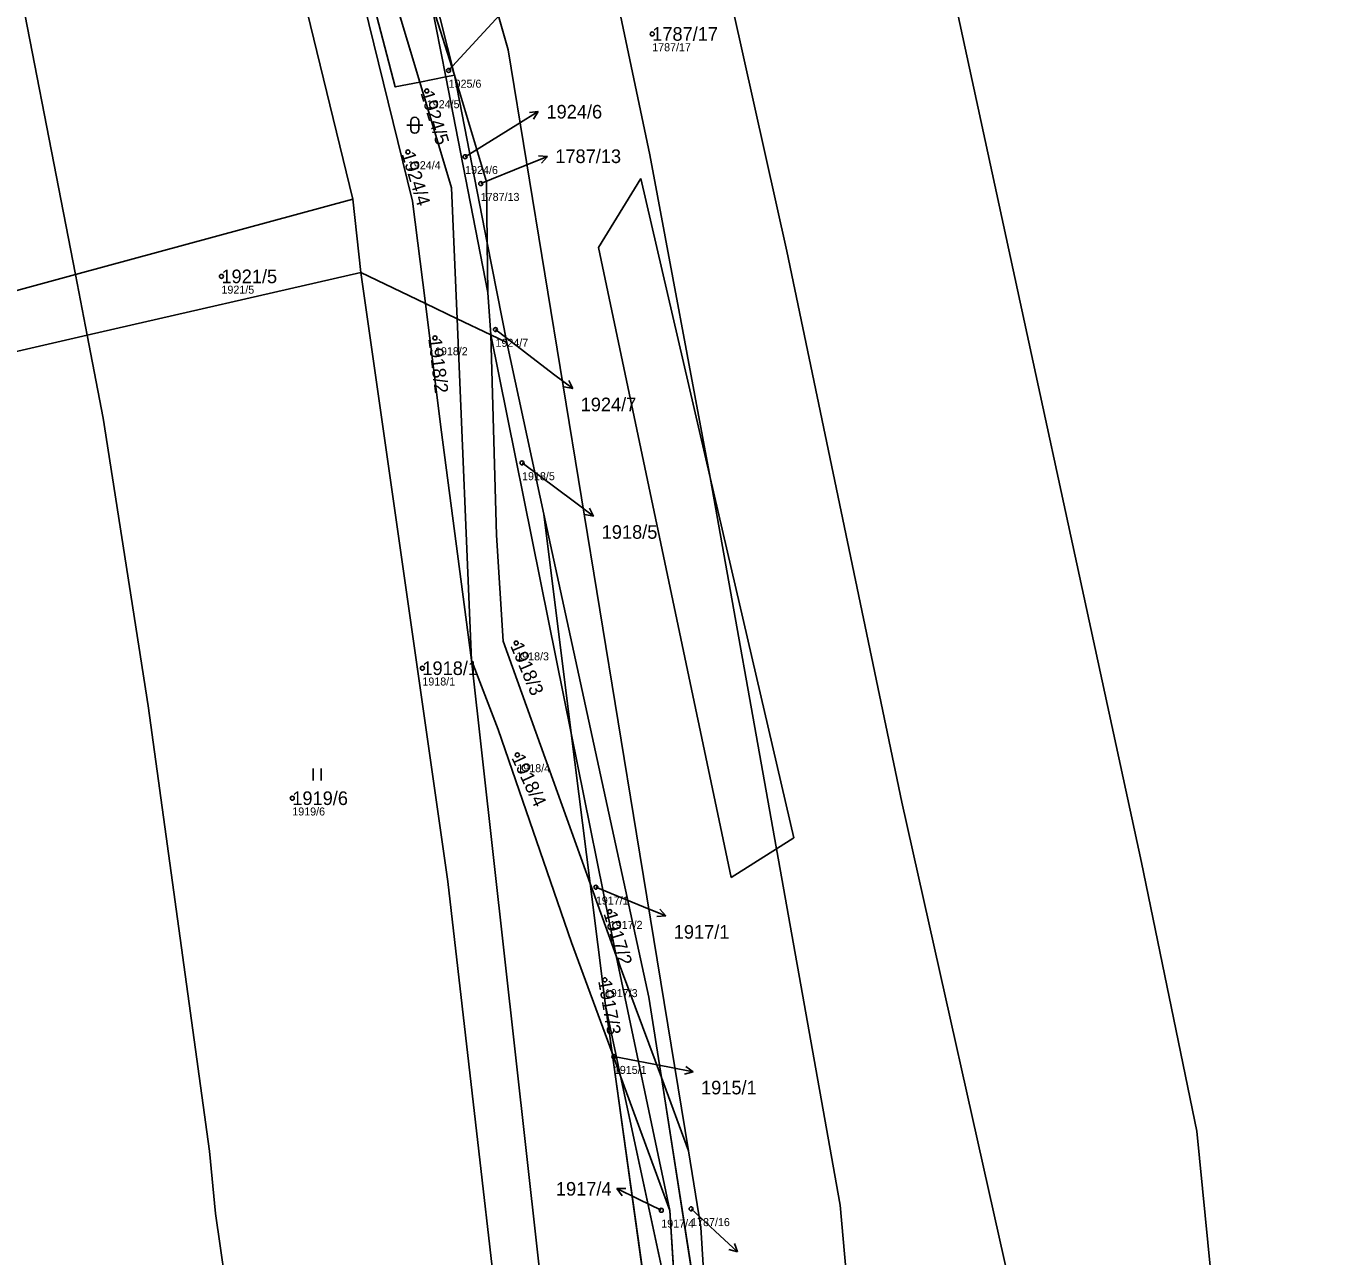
# Model space of a CAD drawing. Extents: x -762274 to -759271, y -1061928 to -1059060.
# Drawn here: x -761021.1 to -760858.9, y -1061209.3 to -1061055.6 of the extents above; entities that cross this region are included whole.
import ezdxf

# ---------------------------------------------------------------- set-up
doc = ezdxf.new("R2010")
doc.units = 0
for name, color, linetype in [('Definiční body', 7, 'Continuous'), ('Hranice parcel', 7, 'Continuous'), ('Parcelní čísla', 7, 'Continuous'), ('Polygon parcely', 7, 'Continuous'), ('Pop  PČ popisy', 7, 'Continuous'), ('Vnitřní kresba', 7, 'Continuous'), ('Značky kultur', 7, 'Continuous')]:
    doc.layers.add(name, color=color, linetype=linetype)

msp = doc.modelspace()

# ---------------------------------------------------------------- linework, layer by layer
at = {"layer": 'Definiční body'}
for centre in [(-760942.91, -1061056.62), (-760968.34, -1061061.18), (-760971.07, -1061063.74), (-760973.43, -1061071.36), (-760966.28, -1061071.96), (-760964.33, -1061075.32), (-760996.72, -1061086.91), (-760962.49, -1061093.55), (-760970.05, -1061094.6), (-760959.17, -1061110.21), (-760959.9, -1061132.72), (-760971.62, -1061135.86), (-760959.76, -1061146.69), (-760987.87, -1061152.1), (-760949.95, -1061163.22), (-760948.21, -1061166.26), (-760948.83, -1061174.79), (-760947.7, -1061184.38), (-760941.78, -1061203.58), (-760938.05, -1061203.4)]:
    msp.add_circle(centre, 0.25, dxfattribs=at)
at = {"layer": 'Hranice parcel'}
for p, q in [((-760992.24, -1060995.09), (-760971.94, -1061062.63)), ((-760968.69, -1061061.99), (-760970.55, -1061052.48)), ((-760970.55, -1061052.48), (-760967.59, -1061061.77)), ((-760968.69, -1061061.99), (-760971.94, -1061062.63)), ((-760967.59, -1061061.77), (-760968.69, -1061061.99)), ((-760963.43, -1061088.92), (-760968.69, -1061061.99)), ((-760967.59, -1061061.77), (-760963.51, -1061082.7)), ((-761014.97, -1061086.68), (-760980.32, -1061077.27)), ((-760979.3, -1061086.44), (-760980.32, -1061077.27)), ((-760963.51, -1061082.7), (-760961.08, -1061095.17)), ((-760963.43, -1061088.92), (-760963.51, -1061082.7)), ((-761013.49, -1061094.27), (-761014.97, -1061086.68)), ((-760979.3, -1061086.44), (-761013.49, -1061094.27)), ((-760971.24, -1061090.3), (-760979.3, -1061086.44)), ((-760967.28, -1061092.2), (-760971.24, -1061090.3)), ((-760963.06, -1061094.22), (-760963.43, -1061088.92)), ((-760965.48, -1061134.87), (-760967.28, -1061092.2)), ((-760963.06, -1061094.22), (-760967.28, -1061092.2)), ((-760961.08, -1061095.17), (-760963.06, -1061094.22)), ((-760961.08, -1061095.17), (-760956.47, -1061116.61)), ((-760956.47, -1061116.61), (-760953.03, -1061143.98)), ((-760953.03, -1061143.98), (-760950.68, -1061162.74)), ((-760947.42, -1061171.8), (-760953.03, -1061143.98)), ((-760950.68, -1061162.74), (-760947.42, -1061171.8)), ((-760950.68, -1061162.74), (-760948.76, -1061177.99)), ((-760940.71, -1061203.6), (-760947.42, -1061171.8)), ((-760947.42, -1061171.8), (-760941.77, -1061187.01)), ((-760948.76, -1061177.99), (-760947.93, -1061183.93)), ((-760946.86, -1061186.84), (-760948.76, -1061177.99)), ((-760947.93, -1061183.93), (-760946.86, -1061186.84)), ((-760947.93, -1061183.93), (-760936.92, -1061262.43)), ((-760946.86, -1061186.84), (-760940.71, -1061203.6)), ((-760939.62, -1061220.55), (-760946.86, -1061186.84)), ((-760941.77, -1061187.01), (-760935.55, -1061226.62)), ((-760941.77, -1061187.01), (-760938.38, -1061196.15)), ((-760939.62, -1061220.55), (-760940.71, -1061203.6))]:
    msp.add_line(p, q, dxfattribs=at)
for points in [[(-760890.35, -1061306.32), (-760892.44, -1061280.13), (-760897.53, -1061216.07), (-760911.73, -1061152.58), (-760926.08, -1061083.75), (-760942.35, -1061010.87), (-760947.65, -1060984.26), (-760955.08, -1060950.65), (-760965.25, -1060904.09), (-760969.67, -1060885.8), (-760971.51, -1060874.97), (-760972.21, -1060868.67)], [(-760945.54, -1060870.22), (-760936.38, -1060910.34), (-760933.42, -1060923.84), (-760929.11, -1060942.55), (-760921.61, -1060976.18), (-760904.15, -1061056.84), (-760881.79, -1061160.14), (-760874.87, -1061193.7), (-760868.97, -1061253.52), (-760866.73, -1061283.42)], [(-761014.97, -1061086.68), (-761023.67, -1061041.9), (-761028.31, -1061017.87), (-761031.24, -1060999.37), (-761036.6, -1060971.18), (-761038.06, -1060961.47), (-761048.36, -1060907.39), (-761050.73, -1060893.26), (-761054.02, -1060875.83)], [(-760908.9, -1061322.9), (-760912.01, -1061295.65), (-760915.81, -1061243.58), (-760919.42, -1061202.95), (-760927.39, -1061158.43), (-760935.69, -1061112.04), (-760943.19, -1061071.72), (-760948.02, -1061048.74), (-760957.68, -1061005.58), (-760964.95, -1060975.59), (-760970.82, -1060950.2), (-760983.51, -1060897.22)], [(-760980.32, -1061077.27), (-760995.8, -1061013.69), (-761005.88, -1060977.12), (-761015.12, -1060926.73)], [(-760938.38, -1061196.15), (-760944.88, -1061156.57), (-760960.89, -1061058.59), (-760989.03, -1060960.11), (-760993.62, -1060944.12)], [(-760971.24, -1061090.3), (-760972.84, -1061077.5), (-760981.94, -1061040.53), (-760995.77, -1060987.48), (-761002.32, -1060961.57)], [(-760991.62, -1060969.88), (-760980.08, -1061012.52), (-760967.59, -1061061.77)], [(-760971.94, -1061062.63), (-760975.01, -1061063.24), (-760987.87, -1061013.8), (-760992.24, -1060995.09)], [(-760967.28, -1061092.2), (-760967.97, -1061075.84), (-760971.94, -1061062.63)], [(-760967.59, -1061061.77), (-760963.61, -1061075.11), (-760963.51, -1061082.7)], [(-761073.84, -1061103.17), (-761033.48, -1061091.7), (-761014.97, -1061086.68)], [(-760979.3, -1061086.44), (-760968.45, -1061162.51), (-760958.89, -1061245.44), (-760952.98, -1061312.63)], [(-760965.48, -1061134.87), (-760969.31, -1061105.76), (-760971.24, -1061090.3)], [(-761013.49, -1061094.27), (-761032.12, -1061098.53), (-761072.28, -1061108.86)], [(-760979.69, -1061325.13), (-760984.93, -1061290.84), (-760997.48, -1061203.99), (-760998.23, -1061196.21), (-761005.86, -1061140.55), (-761011.48, -1061104.61), (-761013.49, -1061094.27)], [(-760953.03, -1061143.98), (-760955.86, -1061129.96), (-760963.06, -1061094.22)], [(-760963.06, -1061094.22), (-760962.38, -1061119.25), (-760961.54, -1061132.5), (-760950.68, -1061162.74)], [(-760956.47, -1061116.61), (-760943.35, -1061176.97), (-760941.77, -1061187.01)], [(-760946.27, -1061321.7), (-760950.14, -1061282.3), (-760955.89, -1061220.77), (-760965.48, -1061134.87)], [(-760965.48, -1061134.87), (-760962.15, -1061143.5), (-760952.99, -1061170.13), (-760947.93, -1061183.93)], [(-760938.38, -1061196.15), (-760936.82, -1061205.67), (-760935.55, -1061226.62)]]:
    msp.add_lwpolyline(points, dxfattribs=at)
at = {"layer": 'Polygon parcely'}
for points in [[(-760980.32, -1061077.27), (-760995.8, -1061013.69), (-761005.88, -1060977.12), (-761015.12, -1060926.73), (-761023.16, -1060859.94), (-761054.02, -1060875.83), (-761050.73, -1060893.26), (-761048.36, -1060907.39), (-761038.06, -1060961.47), (-761036.6, -1060971.18), (-761031.24, -1060999.37), (-761028.31, -1061017.87), (-761023.67, -1061041.9), (-761014.97, -1061086.68)], [(-761048.36, -1060907.39), (-761050.73, -1060893.26), (-761054.02, -1060875.83), (-761056.16, -1060876.93), (-761089.31, -1060941.88), (-761087.13, -1060980.98), (-761085.77, -1061005.33), (-761083.43, -1061043.17), (-761078.31, -1061077.27), (-761076.46, -1061091.02), (-761075.78, -1061096.07), (-761073.84, -1061103.17), (-761033.48, -1061091.7), (-761014.97, -1061086.68), (-761023.67, -1061041.9), (-761028.31, -1061017.87), (-761031.24, -1060999.37), (-761036.6, -1060971.18), (-761038.06, -1060961.47)], [(-760935.69, -1061112.04), (-760943.19, -1061071.72), (-760948.02, -1061048.74), (-760957.68, -1061005.58), (-760964.95, -1060975.59), (-760970.82, -1060950.2), (-760983.51, -1060897.22), (-760995.62, -1060913.2), (-760993.62, -1060944.12), (-760989.03, -1060960.11), (-760960.89, -1061058.59), (-760944.88, -1061156.57), (-760938.38, -1061196.15), (-760936.82, -1061205.67), (-760935.55, -1061226.62), (-760928.02, -1061274.55), (-760926.95, -1061336.09), (-760908.9, -1061322.9), (-760912.01, -1061295.65), (-760915.81, -1061243.58), (-760919.42, -1061202.95), (-760927.39, -1061158.43)], [(-760971.24, -1061090.3), (-760972.84, -1061077.5), (-760981.94, -1061040.53), (-760995.77, -1060987.48), (-761002.32, -1060961.57), (-761003.33, -1060952.67), (-761007.35, -1060923.69), (-761015.12, -1060926.73), (-761005.88, -1060977.12), (-760995.8, -1061013.69), (-760980.32, -1061077.27), (-760979.3, -1061086.44)], [(-760971.94, -1061062.63), (-760968.69, -1061061.99), (-760970.55, -1061052.48), (-760986.17, -1060999.87), (-760999.98, -1060956.03), (-760996.92, -1060950.3), (-760998.41, -1060944.81), (-760998.4, -1060942.22), (-761002.55, -1060951.01), (-760992.24, -1060995.09)], [(-760961.08, -1061095.17), (-760956.47, -1061116.61), (-760943.35, -1061176.97), (-760941.77, -1061187.01), (-760938.38, -1061196.15), (-760944.88, -1061156.57), (-760960.89, -1061058.59), (-760989.03, -1060960.11), (-760993.62, -1060944.12), (-760995.07, -1060946.83), (-760994.96, -1060953.34), (-760991.62, -1060969.88), (-760980.08, -1061012.52), (-760967.59, -1061061.77), (-760963.61, -1061075.11), (-760963.51, -1061082.7)], [(-760987.87, -1061013.8), (-760992.24, -1060995.09), (-761002.32, -1060961.57), (-760995.77, -1060987.48), (-760981.94, -1061040.53), (-760972.84, -1061077.5), (-760971.24, -1061090.3), (-760967.28, -1061092.2), (-760967.97, -1061075.84), (-760971.94, -1061062.63), (-760975.01, -1061063.24)], [(-760970.55, -1061052.48), (-760967.59, -1061061.77), (-760980.08, -1061012.52), (-760991.62, -1060969.88), (-760986.02, -1060993.86)], [(-760992.24, -1060995.09), (-760987.87, -1061013.8), (-760975.01, -1061063.24), (-760971.94, -1061062.63)], [(-760968.69, -1061061.99), (-760967.59, -1061061.77), (-760970.55, -1061052.48)], [(-760963.06, -1061094.22), (-760963.43, -1061088.92), (-760968.69, -1061061.99), (-760971.94, -1061062.63), (-760967.97, -1061075.84), (-760967.28, -1061092.2)], [(-760963.43, -1061088.92), (-760963.51, -1061082.7), (-760967.59, -1061061.77), (-760968.69, -1061061.99)], [(-760963.51, -1061082.7), (-760963.61, -1061075.11), (-760967.59, -1061061.77)], [(-760980.32, -1061077.27), (-761014.97, -1061086.68), (-761013.49, -1061094.27), (-760979.3, -1061086.44)], [(-760961.08, -1061095.17), (-760963.51, -1061082.7), (-760963.43, -1061088.92), (-760963.06, -1061094.22)], [(-761013.49, -1061094.27), (-761014.97, -1061086.68), (-761033.48, -1061091.7), (-761073.84, -1061103.17), (-761072.28, -1061108.86), (-761032.12, -1061098.53)], [(-760979.3, -1061086.44), (-761013.49, -1061094.27), (-761011.48, -1061104.61), (-761005.86, -1061140.55), (-760998.23, -1061196.21), (-760997.48, -1061203.99), (-760984.93, -1061290.84), (-760979.69, -1061325.13), (-760975.25, -1061324.68), (-760969.54, -1061316.92), (-760952.98, -1061312.63), (-760958.89, -1061245.44), (-760968.45, -1061162.51)], [(-760946.27, -1061321.7), (-760950.14, -1061282.3), (-760955.89, -1061220.77), (-760965.48, -1061134.87), (-760969.31, -1061105.76), (-760971.24, -1061090.3), (-760979.3, -1061086.44), (-760968.45, -1061162.51), (-760958.89, -1061245.44), (-760952.98, -1061312.63), (-760951.94, -1061322.28)], [(-760965.48, -1061134.87), (-760967.28, -1061092.2), (-760971.24, -1061090.3), (-760969.31, -1061105.76)], [(-760947.93, -1061183.93), (-760948.76, -1061177.99), (-760950.68, -1061162.74), (-760961.54, -1061132.5), (-760962.38, -1061119.25), (-760963.06, -1061094.22), (-760967.28, -1061092.2), (-760965.48, -1061134.87), (-760962.15, -1061143.5), (-760952.99, -1061170.13)], [(-761013.49, -1061094.27), (-761032.12, -1061098.53), (-761072.28, -1061108.86), (-761060.03, -1061153.58), (-761049.54, -1061195.55), (-761045.9, -1061220.51), (-761044.59, -1061281.72), (-761042.06, -1061339.53), (-761040.73, -1061370.04), (-761040.35, -1061388.86), (-761039.74, -1061412.76), (-761041.03, -1061426.91), (-761035.73, -1061422.66), (-760996.18, -1061367.52), (-760981.2, -1061333.75), (-760979.69, -1061325.13), (-760984.93, -1061290.84), (-760997.48, -1061203.99), (-760998.23, -1061196.21), (-761005.86, -1061140.55), (-761011.48, -1061104.61)], [(-760961.08, -1061095.17), (-760963.06, -1061094.22), (-760955.86, -1061129.96), (-760953.03, -1061143.98), (-760956.47, -1061116.61)], [(-760962.38, -1061119.25), (-760961.54, -1061132.5), (-760950.68, -1061162.74), (-760953.03, -1061143.98), (-760955.86, -1061129.96), (-760963.06, -1061094.22)], [(-760941.77, -1061187.01), (-760943.35, -1061176.97), (-760956.47, -1061116.61), (-760953.03, -1061143.98), (-760947.42, -1061171.8)], [(-760934.68, -1061292.36), (-760936.92, -1061262.43), (-760947.93, -1061183.93), (-760952.99, -1061170.13), (-760962.15, -1061143.5), (-760965.48, -1061134.87), (-760955.89, -1061220.77), (-760950.14, -1061282.3), (-760946.27, -1061321.7), (-760943.86, -1061346.8), (-760933.89, -1061340.55)], [(-760947.42, -1061171.8), (-760953.03, -1061143.98), (-760950.68, -1061162.74)], [(-760940.71, -1061203.6), (-760947.42, -1061171.8), (-760950.68, -1061162.74), (-760948.76, -1061177.99), (-760946.86, -1061186.84)], [(-760934.46, -1061244.57), (-760935.55, -1061226.62), (-760941.77, -1061187.01), (-760947.42, -1061171.8), (-760940.71, -1061203.6), (-760939.62, -1061220.55)], [(-760946.86, -1061186.84), (-760948.76, -1061177.99), (-760947.93, -1061183.93)], [(-760939.62, -1061220.55), (-760946.86, -1061186.84), (-760947.93, -1061183.93), (-760936.92, -1061262.43)], [(-760939.62, -1061220.55), (-760940.71, -1061203.6), (-760946.86, -1061186.84)], [(-760935.55, -1061226.62), (-760936.82, -1061205.67), (-760938.38, -1061196.15), (-760941.77, -1061187.01)]]:
    msp.add_lwpolyline(points, close=True, dxfattribs=at)
for points in [[(-760942.35, -1061010.87), (-760926.08, -1061083.75), (-760911.73, -1061152.58), (-760897.53, -1061216.07), (-760892.44, -1061280.13), (-760890.35, -1061306.32), (-760868.73, -1061285.26), (-760866.73, -1061283.42), (-760868.97, -1061253.52), (-760874.87, -1061193.7), (-760881.79, -1061160.14), (-760904.15, -1061056.84), (-760921.61, -1060976.18)], [(-760921.61, -1060976.18), (-760904.15, -1061056.84), (-760881.79, -1061160.14), (-760874.87, -1061193.7), (-760868.97, -1061253.52), (-760866.73, -1061283.42), (-760823.18, -1061243.41), (-760798.88, -1061223.44), (-760805.24, -1061165.01), (-760813.48, -1061096.8), (-760817.31, -1061080.91), (-760838.91, -1060997.02)], [(-760948.02, -1061048.74), (-760943.19, -1061071.72), (-760935.69, -1061112.04), (-760927.39, -1061158.43), (-760919.42, -1061202.95), (-760915.81, -1061243.58), (-760912.01, -1061295.65), (-760908.9, -1061322.9), (-760902.78, -1061318.43), (-760890.35, -1061306.32), (-760892.44, -1061280.13), (-760897.53, -1061216.07), (-760911.73, -1061152.58), (-760926.08, -1061083.75), (-760942.35, -1061010.87)]]:
    msp.add_lwpolyline(points, dxfattribs=at)
at = {"layer": 'Pop  PČ popisy'}
for p, q in [((-760968.34, -1061061.18), (-760961.47, -1061053.74)), ((-760959.68, -1061067.91), (-760957.14, -1061066.32)), ((-760957.14, -1061066.32), (-760958.25, -1061066.43)), ((-760957.14, -1061066.32), (-760957.72, -1061067.27)), ((-760966.28, -1061071.96), (-760959.68, -1061067.91)), ((-760958.79, -1061073.04), (-760956.01, -1061071.92)), ((-760956.01, -1061071.92), (-760957.12, -1061071.83)), ((-760956.01, -1061071.92), (-760956.75, -1061072.76)), ((-760964.33, -1061075.32), (-760958.79, -1061073.04)), ((-760962.49, -1061093.55), (-760955.23, -1061099.11)), ((-760955.23, -1061099.11), (-760952.83, -1061100.92)), ((-760952.83, -1061100.92), (-760953.33, -1061099.91)), ((-760952.83, -1061100.92), (-760953.93, -1061100.71)), ((-760959.17, -1061110.21), (-760952.63, -1061115.07)), ((-760952.63, -1061115.07), (-760950.23, -1061116.88)), ((-760950.23, -1061116.88), (-760950.73, -1061115.87)), ((-760950.23, -1061116.88), (-760951.33, -1061116.67)), ((-760949.95, -1061163.22), (-760943.99, -1061165.68)), ((-760943.99, -1061165.68), (-760941.21, -1061166.8)), ((-760941.21, -1061166.8), (-760941.95, -1061165.97)), ((-760941.21, -1061166.8), (-760942.32, -1061166.89)), ((-760947.7, -1061184.38), (-760940.76, -1061185.71)), ((-760940.76, -1061185.71), (-760937.81, -1061186.28)), ((-760937.81, -1061186.28), (-760938.7, -1061185.6)), ((-760937.81, -1061186.28), (-760938.89, -1061186.58)), ((-760947.33, -1061200.88), (-760946.21, -1061200.87)), ((-760944.63, -1061202.2), (-760947.33, -1061200.88)), ((-760947.33, -1061200.88), (-760946.65, -1061201.77)), ((-760941.78, -1061203.58), (-760944.63, -1061202.2)), ((-760938.05, -1061203.4), (-760934.45, -1061206.73)), ((-760934.45, -1061206.73), (-760932.26, -1061208.78)), ((-760932.26, -1061208.78), (-760933.33, -1061208.46)), ((-760932.26, -1061208.78), (-760932.65, -1061207.73))]:
    msp.add_line(p, q, dxfattribs=at)
at = {"layer": 'Vnitřní kresba'}
for p, q in [((-760944.35, -1061074.7), (-760949.64, -1061083.29)), ((-760935.69, -1061112.04), (-760944.35, -1061074.7)), ((-760949.64, -1061083.29), (-760933.05, -1061162)), ((-760925.24, -1061157.07), (-760935.69, -1061112.04)), ((-760933.05, -1061162), (-760927.39, -1061158.43)), ((-760927.39, -1061158.43), (-760925.24, -1061157.07))]:
    msp.add_line(p, q, dxfattribs=at)
at = {"layer": 'Značky kultur'}
for p, q in [((-760973.07, -1061067.53), (-760973.07, -1061068.53)), ((-760972.07, -1061068.53), (-760972.07, -1061067.53)), ((-760973.57, -1061068.03), (-760971.57, -1061068.03)), ((-760985.26, -1061149.9), (-760985.26, -1061148.4)), ((-760984.26, -1061149.9), (-760984.26, -1061148.4))]:
    msp.add_line(p, q, dxfattribs=at)
for centre, start, end in [((-760972.57, -1061067.53), 0, 180), ((-760972.57, -1061068.53), 180, 359.9879)]:
    msp.add_arc(centre, 0.5, start, end, dxfattribs=at)

# ---------------------------------------------------------------- texts
at = {"layer": 'Definiční body'}
for s, p in [('1787/17', (-760942.91, -1061058.78)), ('1925/6', (-760968.34, -1061063.34)), ('1924/5', (-760971.07, -1061065.9)), ('1924/4', (-760973.43, -1061073.52)), ('1924/6', (-760966.28, -1061074.12)), ('1787/13', (-760964.33, -1061077.48)), ('1921/5', (-760996.72, -1061089.07)), ('1924/7', (-760962.49, -1061095.71)), ('1918/2', (-760970.05, -1061096.76)), ('1918/5', (-760959.17, -1061112.37)), ('1918/3', (-760959.9, -1061134.88)), ('1918/1', (-760971.62, -1061138.02)), ('1918/4', (-760959.76, -1061148.85)), ('1919/6', (-760987.87, -1061154.26)), ('1917/1', (-760949.95, -1061165.38)), ('1917/2', (-760948.21, -1061168.42)), ('1917/3', (-760948.83, -1061176.95)), ('1915/1', (-760947.7, -1061186.54)), ('1917/4', (-760941.78, -1061205.74)), ('1787/16', (-760938.05, -1061205.56))]:
    msp.add_text(s, height=1, dxfattribs=at).set_placement(p)
at = {"layer": 'Parcelní čísla'}
for s, p in [('1787/17', (-760942.91, -1061057.47)), ('1924/6', (-760956.12, -1061067.19)), ('1787/13', (-760955.02, -1061072.75)), ('1921/5', (-760996.72, -1061087.76)), ('1924/7', (-760951.85, -1061103.76)), ('1918/5', (-760949.22, -1061119.69)), ('1918/1', (-760971.62, -1061136.71)), ('1919/6', (-760987.87, -1061152.95)), ('1917/1', (-760940.22, -1061169.65)), ('1915/1', (-760936.81, -1061189.1)), ('1917/4', (-760954.94, -1061201.75))]:
    msp.add_text(s, height=1.7, dxfattribs=at).set_placement(p)
for s, rotation, p in [('1924/5', 287, (-760971.88, -1061063.99)), ('1924/4', 287, (-760974.24, -1061071.61)), ('1918/2', 277, (-760970.89, -1061094.7)), ('1918/3', 293, (-760960.68, -1061133.05)), ('1918/4', 295, (-760960.53, -1061147.05)), ('1917/2', 287, (-760949.02, -1061166.51)), ('1917/3', 280, (-760949.67, -1061174.94))]:
    msp.add_text(s, height=1.7, rotation=rotation, dxfattribs=at).set_placement(p)

doc.saveas('drawing.dxf')
